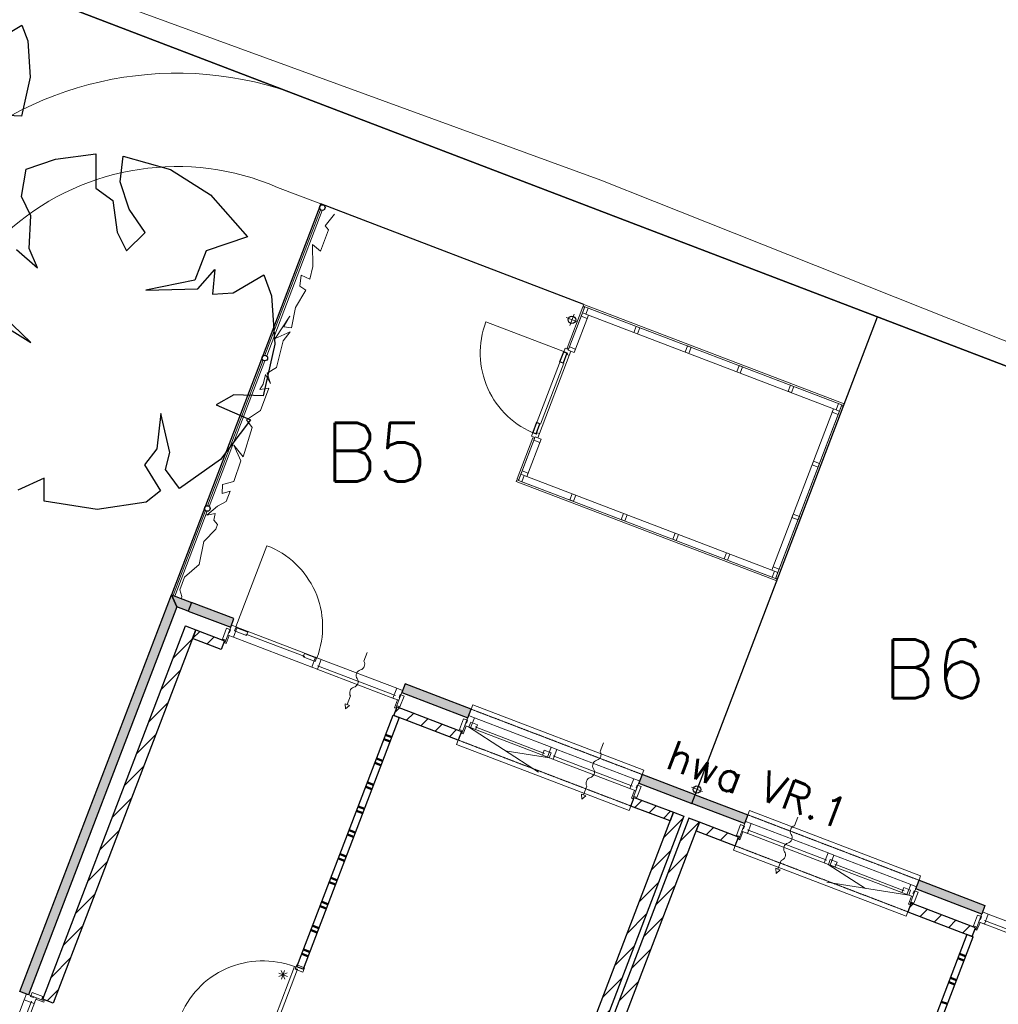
# Model space of a CAD drawing. Extents: x -1000932 to 2054797, y 285738 to 764020.
# Tile 331 of 656: x 202107 to 212637, y 584634 to 595228. Entities that reach past the tile are written whole.
import ezdxf

# ---------------------------------------------------------------- set-up
doc = ezdxf.new("R2010")
doc.units = 0
doc.header["$MEASUREMENT"] = 0
doc.linetypes.add('DASHED', pattern=[0.75, 0.5, -0.25])
doc.layers.get('0').update_dxf_attribs({"color": 1, "linetype": 'CONTINUOUS'})
doc.layers.add('31.', color=7, linetype='CONTINUOUS')
doc.layers.add('HATCH_REACTORS', color=7, linetype='CONTINUOUS')
doc.layers.add('T03', color=84, linetype='CONTINUOUS', lineweight=0)
doc.styles.get("Standard").update_dxf_attribs({"font": 'romans.shx'})
pattern_1 = [(45, (493651.67, 918770.12), (106.06602, -106.066015), [])]

msp = doc.modelspace()

# ---------------------------------------------------------------- hatches: boundary and pattern name
at = {"layer": '31.', "linetype": 'Continuous'}
for points in [[(202203.477, 584736.217), (202110.071, 584771.904), (203740.634, 589041.123), (203798.384, 588911.998)], [(203798.384, 588911.998), (203740.634, 589041.123), (203955.509, 588959.061), (203919.821, 588865.623)], [(204377.571, 588690.811), (204413.259, 588784.217), (203955.509, 588959.061), (203919.821, 588865.654)], [(206927.884, 587716.748), (206963.571, 587810.154), (206253.602, 588081.342), (206217.915, 587987.904)], [(209338.071, 586796.186), (209373.759, 586889.623), (208803.915, 587107.279), (208768.227, 587013.842)], [(209338.071, 586796.186), (209373.759, 586889.623), (209943.602, 586671.967), (209907.915, 586578.561)], [(211748.259, 585875.654), (211783.946, 585969.061), (212493.915, 585697.904), (212458.227, 585604.498)]]:
    msp.add_hatch(color=7, dxfattribs=at).paths.add_polyline_path(points, flags=0)
h = msp.add_hatch(dxfattribs=at)
h.set_pattern_fill('ARKEY_P_050A40_12', style=0, pattern_type=0)
h.set_pattern_definition(pattern_1)
h.paths.add_polyline_path([(203890.759, 588705.467), (204002.852, 588662.654), (202468.602, 584645.654), (202356.509, 584688.467)], flags=0)
h = msp.add_hatch(dxfattribs=at)
h.set_pattern_fill('ARKEY_P_050A40_12', style=0, pattern_type=0)
h.set_pattern_definition(pattern_1)
h.paths.add_polyline_path([(203967.196, 588569.248), (204002.852, 588662.654), (204311.134, 588544.904), (204275.477, 588451.498)], flags=0)
h = msp.add_hatch(dxfattribs=at)
h.set_pattern_fill('ARKEY_P_050A40_12', style=0, pattern_type=0)
h.set_pattern_definition(pattern_1)
h.paths.add_polyline_path([(206134.477, 587741.467), (206170.165, 587834.873), (206861.446, 587570.842), (206825.79, 587477.436)], flags=0)
h = msp.add_hatch(dxfattribs=at)
h.set_pattern_fill('ARKEY_P_050A40_12', style=0, pattern_type=0)
h.set_pattern_definition(pattern_1)
h.paths.add_polyline_path([(208684.79, 586767.404), (208720.477, 586860.811), (209140.852, 586700.248), (209105.165, 586606.842)], flags=0)
h = msp.add_hatch(dxfattribs=at)
h.set_pattern_fill('ARKEY_P_050A40_12', style=0, pattern_type=0)
h.set_pattern_definition(pattern_1)
h.paths.add_polyline_path([(205345.977, 576428.154), (205233.884, 576470.967), (209140.852, 586700.248), (209252.946, 586657.404)], flags=0)
h = msp.add_hatch(dxfattribs=at)
h.set_pattern_fill('ARKEY_P_050A40_12', style=0, pattern_type=0)
h.set_pattern_definition(pattern_1)
h.paths.add_polyline_path([(205402.04, 576406.748), (205514.134, 576363.904), (209421.102, 586593.186), (209309.009, 586635.998)], flags=0)
h = msp.add_hatch(dxfattribs=at)
h.set_pattern_fill('ARKEY_P_050A40_12', style=0, pattern_type=0)
h.set_pattern_definition(pattern_1)
h.paths.add_polyline_path([(209805.821, 586339.217), (209841.477, 586432.654), (209421.102, 586593.217), (209385.446, 586499.779)], flags=0)
h = msp.add_hatch(dxfattribs=at)
h.set_pattern_fill('ARKEY_P_050A40_12', style=0, pattern_type=0)
h.set_pattern_definition(pattern_1)
h.paths.add_polyline_path([(212356.134, 585365.154), (212391.79, 585458.592), (211700.509, 585722.623), (211664.821, 585629.186)], flags=0)

# ---------------------------------------------------------------- linework, layer by layer
at = {"color": 7, "linetype": 'Continuous', "lineweight": 13, "ltscale": 10}
msp.add_lwpolyline([(204217.446, 589745.248), (204236.79, 589796.748), (204195.009, 589841.686), (204209.852, 589914.467), (204120.54, 589898.748), (204234.196, 589992.967), (204330.321, 590045.061), (204372.227, 590156.717), (204284.321, 590131.061), (204288.446, 590227.311), (204410.915, 590259.436), (204486.696, 590482.217), (204411.29, 590650.529), (204511.009, 590525.342), (204610.009, 590840.217), (204548.102, 590922.154), (204698.009, 591022.467), (204788.446, 591262.373), (204692.727, 591249.311), (204726.196, 591305.248), (204754.009, 591412.217), (204807.759, 591313.842), (204771.477, 591425.373), (204872.259, 591485.436), (204941.165, 591772.529), (205017.352, 591871.123), (204855.102, 591798.529), (205015.352, 592037.217), (204948.727, 591924.873), (205033.446, 591913.936), (205076.727, 592132.498), (205185.165, 592316.748), (205123.04, 592359.686), (205134.259, 592477.779), (205230.259, 592436.811), (205261.602, 592571.717), (205258.446, 592809.561), (205343.134, 592736.873), (205430.321, 592968.123), (205394.821, 593010.873), (205493.946, 593135.904)], dxfattribs=at)
at = {"layer": '31.', "color": 7, "linetype": 'Continuous', "lineweight": 50}
for p, q in [((206092.415, 587463.123), (206027.009, 587488.092)), ((206110.259, 587509.842), (206044.852, 587534.811)), ((205994.29, 587206.217), (205928.884, 587231.217)), ((206012.134, 587252.936), (205946.727, 587277.904)), ((205914.009, 586996.029), (205848.602, 587021.029)), ((205896.165, 586949.311), (205830.759, 586974.311)), ((205798.071, 586692.436), (205732.665, 586717.404)), ((205815.884, 586739.123), (205750.477, 586764.123)), ((205717.79, 586482.248), (205652.384, 586507.217)), ((205699.946, 586435.529), (205634.54, 586460.498)), ((205601.821, 586178.623), (205536.415, 586203.592)), ((205619.665, 586225.342), (205554.259, 586250.311)), ((205503.696, 585921.717), (205438.29, 585946.717)), ((205521.54, 585968.436), (205456.134, 585993.404)), ((205423.415, 585711.529), (205358.009, 585736.498)), ((205405.571, 585664.842), (205340.196, 585689.811)), ((205307.446, 585407.936), (205242.071, 585432.904)), ((205325.29, 585454.623), (205259.915, 585479.623)), ((205227.165, 585197.748), (205161.79, 585222.717)), ((205209.321, 585151.029), (205143.946, 585175.998)), ((212267.321, 585104.686), (212201.946, 585129.654)), ((212285.165, 585151.404), (212219.79, 585176.373)), ((212187.04, 584894.498), (212121.665, 584919.467)), ((212169.196, 584847.779), (212103.821, 584872.748)), ((212088.915, 584637.592), (212023.54, 584662.561))]:
    msp.add_line(p, q, dxfattribs=at)
at = {"layer": '31.', "color": 7, "linetype": 'Continuous', "lineweight": 25, "ltscale": 10}
for points in [[(150984.04, 622432.904), (173433.04, 613174.904), (181072.04, 610121.904), (178812.04, 604466.904), (193224.04, 598956.904), (232286.04, 584022.904), (240141.04, 602936.904), (215350.04, 613042.904), (202193.04, 618336.904), (199000.04, 611251.904), (155583.04, 628611.904), (153558.04, 626554.904)], [(207996.259, 591640.404), (207955.227, 591532.967), (207919.727, 591546.529), (207960.759, 591653.967)], [(207664.415, 590771.654), (207705.446, 590879.092), (207669.946, 590892.654), (207628.915, 590785.217)]]:
    msp.add_lwpolyline(points, close=True, dxfattribs=at)
for points in [[(234725.04, 551406.904), (234725.04, 551406.904), (236189.04, 551081.904), (236403.04, 551958.904), (241854.04, 574262.904), (242453.04, 576707.904), (236120.04, 578341.904), (237548.04, 582010.904), (232286.04, 584022.904), (193224.04, 598956.904), (178420.04, 567736.904)], [(201883.571, 595022.779), (202130.915, 595168.467)], [(202130.915, 595168.467), (202194.04, 594999.092)], [(202194.04, 594999.092), (202220.915, 594608.467)], [(202220.915, 594608.467), (202127.446, 594190.279)], [(202127.446, 594190.279), (201888.759, 594199.592)], [(202175.665, 593620.529), (202494.259, 593728.248)], [(202494.259, 593728.248), (202927.946, 593783.842)], [(202927.946, 593783.842), (202927.602, 593414.936)], [(203188.759, 593484.373), (203221.196, 593761.123)], [(203221.196, 593761.123), (203728.727, 593615.873)], [(202127.352, 593325.529), (202175.665, 593620.529)], [(203728.727, 593615.873), (204159.134, 593345.248)], [(203286.165, 593190.811), (203188.759, 593484.373)], [(202927.602, 593414.936), (203108.352, 593281.529)], [(202227.415, 593117.967), (202127.352, 593325.529)], [(203108.352, 593281.529), (203157.446, 592941.748)], [(204159.134, 593345.248), (204559.196, 592892.373)], [(203458.071, 592936.717), (203286.165, 593190.811)], [(208177.102, 592164.373), (205346.446, 593245.498), (203740.634, 589041.123)], [(202208.821, 592764.967), (202227.415, 593117.967)], [(203157.446, 592941.748), (203256.946, 592742.717)], [(203256.946, 592742.717), (203458.071, 592936.717)], [(204559.196, 592892.373), (204114.884, 592741.686)], [(202072.196, 592755.561), (202300.352, 592556.779)], [(202300.352, 592556.779), (202208.821, 592764.967)], [(204114.884, 592741.686), (203990.884, 592424.342)], [(204022.946, 592332.186), (204205.821, 592542.061)], [(204205.821, 592542.061), (204181.352, 592274.436)], [(203990.884, 592424.342), (203466.196, 592319.592)], [(204403.352, 592289.717), (204733.134, 592483.967)], [(204733.134, 592483.967), (204817.29, 592258.154)], [(203466.196, 592319.592), (204022.946, 592332.186)], [(204181.352, 592274.436), (204403.352, 592289.717)], [(204817.29, 592258.154), (204853.134, 591737.311)], [(202226.915, 591753.904), (201832.165, 592129.936)], [(201752.071, 592047.217), (202226.915, 591753.904)], [(209373.759, 586889.592), (211337.384, 592030.811)], [(204853.134, 591737.311), (204728.509, 591179.717)], [(204410.227, 591192.123), (204220.321, 591084.686)], [(204728.509, 591179.717), (204410.227, 591192.123)], [(204220.321, 591084.686), (204591.852, 590921.529)], [(203626.165, 590992.342), (203583.727, 590611.936)], [(203723.852, 590570.123), (203626.165, 590992.342)], [(204591.852, 590921.529), (204269.384, 590496.123)], [(203583.727, 590611.936), (203449.727, 590439.748)], [(203676.415, 590386.717), (203723.852, 590570.123)], [(203449.727, 590439.748), (203623.384, 590159.998)], [(204269.384, 590496.123), (203827.727, 590182.654)], [(202370.071, 590296.811), (202087.415, 590165.842)], [(202370.04, 590048.029), (202370.071, 590296.811)], [(203827.727, 590182.654), (203676.415, 590386.717)], [(203623.384, 590159.998), (203468.79, 590037.842)], [(202942.352, 589958.717), (202370.04, 590048.029)], [(203468.79, 590037.842), (202942.352, 589958.717)], [(202110.071, 584771.904), (203740.634, 589041.123)], [(203740.634, 589041.123), (203955.509, 588959.061)], [(203955.509, 588959.061), (203919.821, 588865.654)], [(203955.509, 588959.061), (203919.821, 588865.623)], [(204413.259, 588784.217), (203955.509, 588959.061)], [(203798.384, 588911.998), (202203.477, 584736.217)], [(203919.821, 588865.623), (203798.384, 588911.998)], [(203919.821, 588865.654), (204377.571, 588690.811)], [(202356.509, 584688.467), (203890.759, 588705.467)], [(203890.759, 588705.467), (204002.852, 588662.654)], [(204377.571, 588690.811), (204413.259, 588784.217)], [(204002.852, 588662.654), (202468.602, 584645.654)], [(203967.196, 588569.248), (204002.852, 588662.654)], [(204002.852, 588662.654), (204311.134, 588544.904)], [(204275.477, 588451.498), (203967.196, 588569.248)], [(204311.134, 588544.904), (204275.477, 588451.498)], [(206253.602, 588081.342), (206217.915, 587987.904)], [(206963.571, 587810.154), (206253.602, 588081.342)], [(206217.915, 587987.904), (206927.884, 587716.748)], [(206134.477, 587741.467), (206170.165, 587834.873)], [(206170.165, 587834.873), (206861.446, 587570.842)], [(206927.884, 587716.748), (206963.571, 587810.154)], [(206825.79, 587477.436), (206134.477, 587741.467)], [(206861.446, 587570.842), (206825.79, 587477.436)], [(208803.915, 587107.279), (208768.227, 587013.842)], [(208768.227, 587013.842), (209338.071, 586796.186)], [(209373.759, 586889.623), (208803.915, 587107.279)], [(208684.79, 586767.404), (208720.477, 586860.811)], [(208720.477, 586860.811), (209140.852, 586700.248)], [(209338.071, 586796.186), (209373.759, 586889.623)], [(209338.071, 586796.186), (209373.759, 586889.623)], [(209907.915, 586578.561), (209338.071, 586796.186)], [(209373.759, 586889.623), (209943.602, 586671.967)], [(205233.884, 576470.967), (209140.852, 586700.248)], [(209105.165, 586606.842), (208684.79, 586767.404)], [(209140.852, 586700.248), (209105.165, 586606.842)], [(209140.852, 586700.248), (209252.946, 586657.404)], [(209252.946, 586657.404), (205345.977, 576428.154)], [(209309.009, 586635.998), (205402.04, 576406.748)], [(205514.134, 576363.904), (209421.102, 586593.186)], [(209421.102, 586593.186), (209309.009, 586635.998)], [(209421.102, 586593.217), (209385.446, 586499.779)], [(209841.477, 586432.654), (209421.102, 586593.217)], [(209943.602, 586671.967), (209907.915, 586578.561)], [(209385.446, 586499.779), (209805.821, 586339.217)], [(209805.821, 586339.217), (209841.477, 586432.654)], [(211748.259, 585875.654), (211783.946, 585969.061)], [(211783.946, 585969.061), (212493.915, 585697.904)], [(212458.227, 585604.498), (211748.259, 585875.654)], [(211700.509, 585722.623), (211664.821, 585629.186)], [(211664.821, 585629.186), (212356.134, 585365.154)], [(212391.79, 585458.592), (211700.509, 585722.623)], [(212493.915, 585697.904), (212458.227, 585604.498)], [(212356.134, 585365.154), (212391.79, 585458.592)], [(202203.477, 584736.217), (202110.071, 584771.904)], [(202468.602, 584645.654), (202356.509, 584688.467)]]:
    msp.add_lwpolyline(points, dxfattribs=at)
at = {"layer": '31.', "color": 7, "linetype": 'Continuous', "lineweight": 18, "ltscale": 10}
for points in [[(211320.196, 592038.467), (205705.946, 594183.248), (205258.227, 594354.686, 0.622215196), (200192.134, 589993.748, -0.141501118), (200057.915, 584998.561)], [(205346.446, 593245.498), (204880.602, 593423.873, 0.624331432), (201164.29, 590245.748, -0.141484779), (201014.946, 584694.123)]]:
    msp.add_lwpolyline(points, format="xyb", dxfattribs=at)
for points in [[(205705.946, 594183.248), (222155.352, 587896.029)], [(204746.415, 591617.967), (205344.54, 593183.467)], [(204765.259, 591610.561), (205363.165, 593176.779)], [(208008.946, 591670.873), (208188.102, 592139.873), (210955.102, 591082.967), (210241.54, 589214.686), (207474.509, 590271.498), (207653.602, 590740.436)], [(208166.727, 592137.248), (207997.977, 591695.404)], [(208015.727, 591688.623), (208184.477, 592130.467)], [(208225.446, 592125.592), (208188.071, 592139.873), (208163.102, 592074.467), (208200.477, 592060.217), (208225.446, 592125.592)], [(208184.477, 592130.467), (208166.727, 592137.248)], [(208177.102, 592164.342), (208170.321, 592146.592)], [(208170.321, 592146.592), (210972.852, 591076.186)], [(210979.634, 591093.936), (208177.102, 592164.342)], [(208110.415, 591975.748), (207988.977, 592022.123)], [(208072.884, 592059.654), (208026.509, 591938.217)], [(208148.821, 592037.092), (208163.071, 592074.467), (208228.477, 592049.467), (208214.196, 592012.123), (208148.821, 592037.092)], [(208778.509, 591914.373), (208741.134, 591928.654), (208716.165, 591863.248), (208753.54, 591848.967), (208778.509, 591914.373)], [(207997.977, 591695.404), (208015.727, 591688.623)], [(208008.946, 591670.873), (208023.196, 591708.217), (208088.602, 591683.248), (208074.321, 591645.873), (208008.946, 591670.873)], [(209331.54, 591703.123), (209294.165, 591717.404), (209269.196, 591651.998), (209306.571, 591637.748), (209331.54, 591703.123)], [(204127.884, 589999.123), (204726.196, 591564.529)], [(207628.227, 590783.342), (207961.446, 591655.842)], [(207698.759, 590774.561), (208019.884, 591615.342)], [(204146.696, 589991.686), (204744.759, 591557.811)], [(207712.915, 590876.217), (207964.102, 591533.842)], [(209884.54, 591491.904), (209847.165, 591506.186), (209822.196, 591440.779), (209859.54, 591426.498), (209884.54, 591491.904)], [(210437.571, 591280.654), (210400.196, 591294.936), (210375.227, 591229.529), (210412.602, 591215.279), (210437.571, 591280.654)], [(210951.54, 591073.686), (210245.071, 589223.998)], [(210262.821, 589217.217), (210969.29, 591066.904)], [(210915.852, 590980.279), (210930.102, 591017.623), (210864.727, 591042.623), (210850.446, 591005.248), (210915.852, 590980.279)], [(210955.102, 591082.967), (210917.727, 591097.248), (210892.759, 591031.842), (210930.134, 591017.592), (210955.102, 591082.967)], [(210969.29, 591066.904), (210951.54, 591073.686)], [(210972.852, 591076.186), (210979.634, 591093.936)], [(207629.04, 590729.498), (207460.259, 590287.623)], [(207478.009, 590280.842), (207646.79, 590722.717)], [(207646.79, 590722.717), (207629.04, 590729.498)], [(207653.602, 590740.436), (207639.321, 590703.061), (207704.696, 590678.092), (207718.977, 590715.467), (207653.602, 590740.436)], [(210699.665, 590414.154), (210713.946, 590451.529), (210648.54, 590476.498), (210634.29, 590439.123), (210699.665, 590414.154)], [(207474.509, 590271.498), (207511.852, 590257.248), (207536.852, 590322.623), (207499.477, 590336.904), (207474.509, 590271.498)], [(207513.696, 590374.217), (207499.446, 590336.842), (207564.821, 590311.873), (207579.102, 590349.248), (207513.696, 590374.217)], [(207456.727, 590278.248), (207449.946, 590260.498)], [(207449.946, 590260.498), (210252.477, 589190.123)], [(210259.259, 589207.873), (207456.727, 590278.248)], [(207460.259, 590287.623), (207478.009, 590280.842)], [(208027.477, 590060.279), (208064.852, 590045.998), (208089.821, 590111.404), (208052.446, 590125.654), (208027.477, 590060.279)], [(203759.321, 589034.154), (204107.696, 589945.654)], [(203778.134, 589026.686), (204126.259, 589938.998)], [(208580.54, 589849.029), (208617.884, 589834.779), (208642.884, 589900.154), (208605.509, 589914.436), (208580.54, 589849.029)], [(210482.696, 589846.123), (210496.946, 589883.498), (210431.571, 589908.467), (210417.29, 589871.092), (210482.696, 589846.123)], [(209133.571, 589637.779), (209170.946, 589623.529), (209195.915, 589688.904), (209158.54, 589703.186), (209133.571, 589637.779)], [(209686.602, 589426.561), (209723.977, 589412.279), (209748.946, 589477.686), (209711.571, 589491.936), (209686.602, 589426.561)], [(210266.477, 589279.998), (210280.727, 589317.373), (210215.352, 589342.342), (210201.071, 589304.998), (210266.477, 589279.998)], [(210204.165, 589228.936), (210241.54, 589214.686), (210266.509, 589280.061), (210229.134, 589294.342), (210204.165, 589228.936)], [(210245.071, 589223.998), (210262.821, 589217.217)], [(210252.477, 589190.123), (210259.259, 589207.873)], [(204313.352, 588522.654), (204345.821, 588607.654)], [(204359.821, 588602.311), (204327.352, 588517.311)], [(204345.821, 588607.654), (204359.821, 588602.311)], [(204433.196, 588696.311), (205305.727, 588363.061)], [(204539.571, 588617.686), (205174.04, 588375.373)], [(204327.352, 588517.311), (204313.352, 588522.654)], [(204408.415, 588583.748), (205249.165, 588262.654)], [(205352.446, 588345.248), (206164.227, 588035.186)], [(205295.884, 588244.811), (206139.446, 587922.623)], [(205311.352, 588276.904), (206149.321, 587956.842)], [(206172.134, 587910.123), (206139.665, 587825.123)], [(206153.696, 587819.748), (206186.165, 587904.779)], [(206186.165, 587904.779), (206172.134, 587910.123)], [(208803.915, 587107.279), (208821.727, 587153.967), (206981.415, 587856.873), (206963.571, 587810.154)], [(206139.665, 587825.123), (206153.696, 587819.748)], [(205090.415, 585035.873), (206125.134, 587744.998)], [(206190.54, 587720.029), (205155.821, 585010.904)], [(206125.134, 587744.998), (206190.54, 587720.029)], [(207825.665, 587400.592), (206999.384, 587716.186)], [(206863.665, 587548.592), (206896.134, 587633.592)], [(206877.665, 587543.248), (206863.665, 587548.592)], [(206910.134, 587628.248), (206877.665, 587543.248)], [(206896.134, 587633.592), (206910.134, 587628.248)], [(207806.477, 587285.904), (206937.227, 587617.904)], [(207753.821, 587334.373), (207008.821, 587618.936)], [(206825.79, 587477.436), (206807.946, 587430.717), (208666.946, 586720.686), (208684.79, 586767.404)], [(208714.54, 587061.123), (207888.259, 587376.686)], [(208689.759, 586948.561), (207831.727, 587276.279)], [(208699.634, 586982.779), (207847.196, 587308.373)], [(209418.352, 587006.404), (209371.977, 586884.936)], [(209418.352, 587006.404), (209371.977, 586884.936)], [(208722.446, 586936.061), (208689.977, 586851.061)], [(208704.009, 586845.686), (208736.477, 586930.717)], [(208736.477, 586930.717), (208722.446, 586936.061)], [(209334.446, 586968.873), (209455.884, 586922.467)], [(209455.884, 586922.467), (209334.446, 586968.873)], [(208689.977, 586851.061), (208704.009, 586845.686)], [(209943.602, 586671.967), (209961.446, 586718.686), (211801.79, 586015.779), (211783.946, 585969.061)], [(209843.696, 586410.404), (209876.165, 586495.404)], [(209890.165, 586490.061), (209857.696, 586405.061)], [(209876.165, 586495.404), (209890.165, 586490.061)], [(209922.884, 586477.561), (210780.915, 586149.842)], [(209938.352, 586509.654), (210790.79, 586184.092)], [(209979.446, 586577.998), (210805.727, 586262.404)], [(209857.696, 586405.061), (209843.696, 586410.404)], [(211664.821, 585629.186), (211646.977, 585582.498), (209787.977, 586292.529), (209805.821, 586339.217)], [(210868.29, 586238.498), (211694.602, 585922.904)], [(210806.134, 586140.217), (211675.384, 585808.217)], [(210877.727, 586141.248), (211622.727, 585856.686)], [(211702.477, 585797.873), (211670.009, 585712.842)], [(211684.04, 585707.498), (211716.509, 585792.498)], [(211716.509, 585792.498), (211702.477, 585797.873)], [(211670.009, 585712.842), (211684.04, 585707.498)], [(213326.602, 585215.561), (212488.665, 585535.592)], [(213341.54, 585293.873), (212529.759, 585603.936)], [(212394.009, 585436.342), (212426.477, 585521.342)], [(212408.009, 585430.967), (212394.009, 585436.342)], [(212440.477, 585515.998), (212408.009, 585430.967)], [(212426.477, 585521.342), (212440.477, 585515.998)], [(213316.759, 585181.311), (212473.196, 585503.498)], [(212300.071, 585386.561), (211265.352, 582677.436)], [(211330.727, 582652.467), (212365.446, 585361.592)], [(212365.446, 585361.592), (212300.071, 585386.561)], [(205097.384, 585012.092), (204765.477, 584143.061), (204742.102, 584151.998), (204736.759, 584137.967), (204722.759, 584143.311), (205065.04, 585039.561), (205079.384, 585035.029), (205074.04, 585020.998), (205097.384, 585012.092)], [(205155.821, 585010.904), (205090.415, 585035.873)], [(202156.227, 584682.561), (201847.227, 583873.561)], [(202286.634, 584704.467), (202281.259, 584690.467)], [(202281.259, 584690.467), (202366.29, 584657.998)], [(202371.634, 584671.998), (202286.634, 584704.467)], [(202234.54, 584667.623), (201915.571, 583832.467)], [(202268.79, 584657.748), (201947.665, 583816.998)], [(202366.29, 584657.998), (202371.634, 584671.998)]]:
    msp.add_lwpolyline(points, dxfattribs=at)
at = {"layer": '31.', "color": 7, "linetype": 'Continuous', "lineweight": 13, "ltscale": 10}
for points in [[(208074.352, 591645.904), (208228.477, 592049.436), (210864.759, 591042.561), (210201.134, 589305.029), (207564.852, 590311.904), (207719.009, 590715.436)], [(204217.477, 589745.311), (204090.321, 589612.404), (204038.884, 589367.686), (203881.884, 589229.186), (203829.759, 589092.842)], [(204217.477, 589745.311), (204090.321, 589612.404), (204038.884, 589367.686), (203881.884, 589229.186), (203829.759, 589092.842), (203853.04, 589021.311), (203847.915, 589000.029)], [(206937.227, 587617.904), (207689.102, 587132.717)], [(207806.477, 587285.904), (207331.509, 587360.279)], [(210806.134, 586140.217), (211209.759, 585878.998)], [(211675.384, 585808.217), (210791.509, 585947.779)], [(204961.071, 584906.404), (204920.227, 584997.717)], [(204922.79, 584905.342), (204958.477, 584998.779)], [(204893.946, 584969.904), (204987.352, 584934.217)], [(204895.009, 584931.654), (204986.29, 584972.467)]]:
    msp.add_lwpolyline(points, dxfattribs=at)
for points in [[(207663.696, 590769.811, -0.414213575), (207124.415, 591975.561), (207996.946, 591642.311)], [(205305.727, 588363.061, 0.414213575), (204766.446, 589568.842), (204433.196, 588696.311)], [(205845.759, 588419.092), (205810.071, 588325.654, -0.499999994), (205774.384, 588232.248, 0.499999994), (205738.696, 588138.811, -0.499999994), (205703.04, 588045.404, 0.499999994), (205667.352, 587951.998), (205631.665, 587858.561), (205655.009, 587849.654), (205613.821, 587811.873), (205608.321, 587867.498), (205631.665, 587858.561)], [(208388.821, 587447.779), (208353.134, 587354.373, -0.499999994), (208317.477, 587260.936, 0.499999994), (208281.79, 587167.529, -0.499999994), (208246.102, 587074.092, 0.499999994), (208210.415, 586980.686), (208174.727, 586887.279), (208198.102, 586878.342), (208156.915, 586840.561), (208151.384, 586896.186), (208174.727, 586887.279)], [(210479.977, 586649.092), (210444.321, 586555.654, 0.499999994), (210408.634, 586462.248, -0.499999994), (210372.946, 586368.811, 0.499999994), (210337.259, 586275.404, -0.499999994), (210301.602, 586181.998), (210265.915, 586088.561), (210242.571, 586097.498), (210248.071, 586041.873), (210289.259, 586079.654), (210265.915, 586088.561)], [(205064.915, 585039.217, 0.414213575), (203826.852, 584485.498), (204722.759, 584143.311)]]:
    msp.add_lwpolyline(points, format="xyb", dxfattribs=at)
at = {"layer": '31.', "color": 7, "linetype": 'Continuous', "lineweight": 18, "ltscale": 10}
for points in [[(207975.727, 591693.186), (207961.446, 591655.842), (208002.571, 591640.186), (207996.477, 591624.279), (208019.884, 591615.342), (208036.977, 591660.186), (208008.946, 591670.873), (208012.196, 591679.311)], [(207613.946, 590745.967), (207628.227, 590783.342), (207669.321, 590767.623), (207675.352, 590783.498), (207698.759, 590774.561), (207681.634, 590729.717), (207653.602, 590740.436), (207650.415, 590732.061)], [(204449.071, 588690.248), (204386.509, 588714.154), (204345.821, 588607.654), (204408.415, 588583.748)], [(204324.04, 588550.686), (204345.821, 588607.654), (204345.821, 588607.654), (204352.946, 588626.342), (204352.946, 588626.342), (204356.884, 588636.623), (204365.29, 588633.404), (204377.071, 588664.248), (204334.102, 588680.654), (204334.102, 588680.654), (204289.477, 588563.873)], [(204432.04, 588689.279), (204418.477, 588653.779), (204549.259, 588603.842), (204562.821, 588639.342)], [(205301.915, 588357.029), (205288.352, 588321.529), (205157.571, 588371.498), (205171.134, 588406.998)], [(205289.852, 588369.154), (205352.446, 588345.248), (205311.759, 588238.748), (205249.165, 588262.654)], [(206164.227, 588035.186), (206226.821, 588011.279), (206186.165, 587904.779), (206123.571, 587928.686)], [(206164.384, 587847.779), (206186.165, 587904.779), (206186.165, 587904.779), (206193.29, 587923.467), (206193.29, 587923.467), (206197.227, 587933.717), (206188.821, 587936.936), (206200.571, 587967.779), (206243.54, 587951.373), (206243.54, 587951.373), (206198.946, 587834.592)], [(206874.352, 587576.623), (206896.134, 587633.592), (206896.134, 587633.592), (206903.259, 587652.279), (206903.259, 587652.279), (206907.196, 587662.561), (206915.602, 587659.342), (206927.384, 587690.186), (206884.415, 587706.592), (206884.415, 587706.592), (206839.79, 587589.811)], [(206999.384, 587716.186), (206936.821, 587740.092), (206896.134, 587633.592), (206958.727, 587609.686)], [(206960.071, 587670.186), (206940.102, 587617.873), (207012.79, 587590.123), (207032.79, 587642.436)], [(207824.321, 587340.092), (207804.352, 587287.779), (207731.634, 587315.561), (207751.634, 587367.873)], [(207888.259, 587376.686), (207825.665, 587400.592), (207785.009, 587294.092), (207847.602, 587270.217)], [(208714.54, 587061.123), (208777.134, 587037.217), (208736.477, 586930.717), (208673.884, 586954.623)], [(208714.696, 586873.717), (208736.477, 586930.717), (208736.477, 586930.717), (208743.602, 586949.404), (208743.602, 586949.404), (208747.54, 586959.654), (208739.134, 586962.873), (208750.884, 586993.717), (208793.852, 586977.279), (208793.852, 586977.279), (208749.259, 586860.529)], [(209979.446, 586577.998), (209916.852, 586601.904), (209876.165, 586495.404), (209938.759, 586471.498)], [(209854.415, 586438.436), (209876.165, 586495.404), (209876.165, 586495.404), (209883.29, 586514.092), (209883.29, 586514.092), (209887.227, 586524.373), (209895.634, 586521.154), (209907.415, 586551.998), (209864.446, 586568.404), (209864.446, 586568.404), (209819.852, 586451.623)], [(210805.727, 586262.404), (210868.29, 586238.498), (210827.634, 586131.998), (210765.04, 586155.904)], [(210828.977, 586192.498), (210809.009, 586140.186), (210881.696, 586112.436), (210901.696, 586164.748)], [(211693.227, 585862.404), (211673.259, 585810.092), (211600.54, 585837.873), (211620.54, 585890.186)], [(211694.602, 585922.904), (211757.165, 585898.998), (211716.509, 585792.498), (211653.915, 585816.404)], [(211694.727, 585735.529), (211716.509, 585792.498), (211716.509, 585792.498), (211723.634, 585811.186), (211723.634, 585811.186), (211727.571, 585821.467), (211719.165, 585824.686), (211730.915, 585855.498), (211773.915, 585839.092), (211773.915, 585839.092), (211729.29, 585722.311)], [(212404.727, 585464.373), (212426.477, 585521.342), (212426.477, 585521.342), (212433.602, 585540.029), (212433.602, 585540.029), (212437.54, 585550.311), (212445.946, 585547.092), (212457.727, 585577.904), (212414.759, 585594.342), (212414.759, 585594.342), (212370.165, 585477.561)], [(212529.759, 585603.936), (212467.165, 585627.842), (212426.477, 585521.342), (212489.071, 585497.436)], [(205079.29, 585034.779), (205070.352, 585011.436), (205154.446, 584979.311), (205172.29, 585026.029), (205088.196, 585058.154)], [(202156.227, 584682.561), (202180.134, 584745.154), (202286.634, 584704.467), (202262.727, 584641.873)], [(202343.602, 584682.717), (202286.634, 584704.467), (202286.634, 584704.467), (202267.946, 584711.592), (202267.946, 584711.592), (202257.665, 584715.529), (202254.446, 584707.123), (202223.634, 584718.904), (202240.04, 584761.873), (202240.04, 584761.873), (202356.79, 584717.279)]]:
    msp.add_lwpolyline(points, close=True, dxfattribs=at)
at = {"layer": '31.', "color": 7, "linetype": 'DASHED', "lineweight": 18, "ltscale": 10}
for points in [[(206963.571, 587810.154), (208803.915, 587107.279)], [(208684.79, 586767.404), (206825.79, 587477.436)], [(211783.946, 585969.061), (209943.602, 586671.967)], [(209805.821, 586339.217), (211664.821, 585629.186)]]:
    msp.add_lwpolyline(points, dxfattribs=at)
at = {"layer": '31.', "color": 7, "linetype": 'Continuous'}
for centre, radius in [((205363.665, 593206.654), 30.065), ((208049.696, 591998.936), 40.011), ((204745.352, 591587.717), 30.043), ((204126.759, 589968.873), 30.036), ((209395.165, 586945.654), 40.011), ((209395.165, 586945.654), 39.999)]:
    msp.add_circle(centre, radius, dxfattribs=at)
at = {"layer": 'HATCH_REACTORS', "ltscale": 10}
for points in [[(202203.477, 584736.217), (202110.071, 584771.904), (203740.634, 589041.123), (203798.384, 588911.998)], [(203798.384, 588911.998), (203740.634, 589041.123), (203955.509, 588959.061), (203919.821, 588865.623)], [(204377.571, 588690.811), (204413.259, 588784.217), (203955.509, 588959.061), (203919.821, 588865.654)], [(203890.759, 588705.467), (204002.852, 588662.654), (202468.602, 584645.654), (202356.509, 584688.467)], [(203967.196, 588569.248), (204002.852, 588662.654), (204311.134, 588544.904), (204275.477, 588451.498)], [(206927.884, 587716.748), (206963.571, 587810.154), (206253.602, 588081.342), (206217.915, 587987.904)], [(206134.477, 587741.467), (206170.165, 587834.873), (206861.446, 587570.842), (206825.79, 587477.436)], [(206125.134, 587744.998), (206190.54, 587720.029), (205155.821, 585010.904), (205090.415, 585035.873)], [(209338.071, 586796.186), (209373.759, 586889.623), (208803.915, 587107.279), (208768.227, 587013.842)], [(208684.79, 586767.404), (208720.477, 586860.811), (209140.852, 586700.248), (209105.165, 586606.842)], [(209338.071, 586796.186), (209373.759, 586889.623), (209943.602, 586671.967), (209907.915, 586578.561)], [(205345.977, 576428.154), (205233.884, 576470.967), (209140.852, 586700.248), (209252.946, 586657.404)], [(205402.04, 576406.748), (205514.134, 576363.904), (209421.102, 586593.186), (209309.009, 586635.998)], [(209805.821, 586339.217), (209841.477, 586432.654), (209421.102, 586593.217), (209385.446, 586499.779)], [(211748.259, 585875.654), (211783.946, 585969.061), (212493.915, 585697.904), (212458.227, 585604.498)], [(212356.134, 585365.154), (212391.79, 585458.592), (211700.509, 585722.623), (211664.821, 585629.186)], [(212365.446, 585361.592), (212300.071, 585386.561), (211265.352, 582677.436), (211330.727, 582652.467)]]:
    msp.add_lwpolyline(points, close=True, dxfattribs=at)
at = {"layer": 'T03', "flags": 128}
msp.add_lwpolyline([(231955.144, 584106.921), (223653.144, 587423.921), (208361.144, 593499.921), (194604.144, 598523.921), (194179.144, 598843.921)], dxfattribs=at)

# ---------------------------------------------------------------- texts
at = {"layer": '31.', "color": 7, "char_height": 630, "attachment_point": 8, "line_spacing_factor": 1.333333}
for s, insert in [('B5', (205942.102, 590259.279)), ('B6', (211946.696, 587928.092))]:
    msp.add_mtext(s, dxfattribs=dict(at, insert=insert))
at = {"layer": '31.', "color": 7, "char_height": 324, "attachment_point": 8, "rotation": 339.0961519, "line_spacing_factor": 1.333333}
for s, insert in [('hwa', (209429.509, 587035.623)), ('VR.1', (210490.415, 586679.436))]:
    msp.add_mtext(s, dxfattribs=dict(at, insert=insert))

doc.saveas('drawing.dxf')
